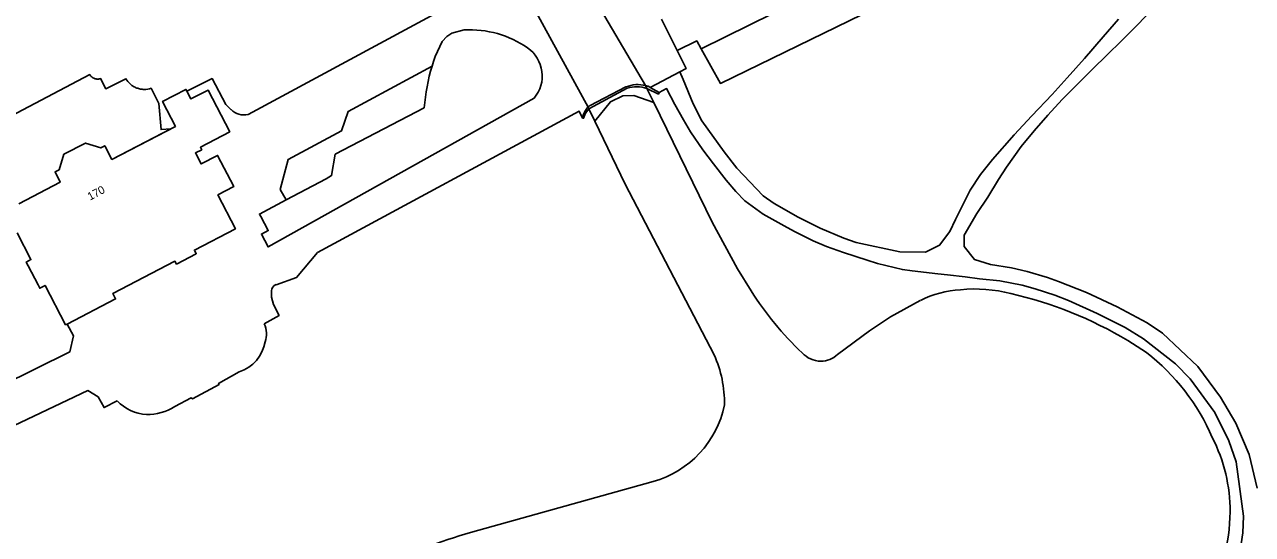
# Model space of a CAD drawing. Extents: x 162074 to 163034, y 381824 to 382557.
# Drawn here: x 162697.9 to 162851.4, y 382390.5 to 382454.2 of the extents above; entities that cross this region are included whole.
import ezdxf

# ---------------------------------------------------------------- set-up
doc = ezdxf.new("R2010")
doc.units = 0
for name, color, linetype in [('IMGEO_Dek', 7, 'Continuous'), ('IMGEO_Erf', 7, 'Continuous'), ('IMGEO_Groenvoorziening', 7, 'Continuous'), ('IMGEO_Meer_plas_ven_vijver', 7, 'Continuous'), ('IMGEO_Muur', 7, 'Continuous'), ('IMGEO_Pand', 7, 'Continuous'), ('IMGEO_Pand_nummerreeks', 7, 'Continuous'), ('IMGEO_Pand_overbouw', 7, 'Continuous'), ('IMGEO_Parkeervlak_open', 7, 'Continuous'), ('IMGEO_Rijbaan_lokaal_open', 7, 'Continuous'), ('IMGEO_Voetpad_gesloten', 7, 'Continuous')]:
    doc.layers.add(name, color=color, linetype=linetype)

msp = doc.modelspace()

# ---------------------------------------------------------------- linework, layer by layer
at = {"layer": 'IMGEO_Dek'}
for points in [[(162775.7, 382446.25), (162775.55, 382446.61), (162767.16, 382460.86)], [(162766.58, 382460.5), (162761.95, 382458.07), (162760.85, 382457.74), (162760.95, 382457.5), (162768.35, 382443.91), (162768.43, 382443.73), (162768.45, 382443.7), (162773.25, 382446.29)]]:
    msp.add_lwpolyline(points, dxfattribs=at)
msp.add_arc((162774.42, 382442.1), 4.35, 72.8461, 105.5631, dxfattribs=at)
at = {"layer": 'IMGEO_Erf'}
msp.add_lwpolyline([(162769.19, 382442.15), (162768.45, 382443.7)], dxfattribs=at)
at = {"layer": 'IMGEO_Groenvoorziening'}
msp.add_lwpolyline([(162775.7, 382446.25), (162776.57, 382444.48)], dxfattribs=at)
at = {"layer": 'IMGEO_Meer_plas_ven_vijver'}
for points in [[(162776.57, 382444.48), (162774.08, 382445.37), (162772.72, 382445.31), (162771.15, 382444.56), (162769.19, 382442.15)], [(162788.73, 382420.93), (162787.05, 382423.71), (162783.87, 382429.53), (162776.57, 382444.48)], [(162769.19, 382442.15), (162772.98, 382434.26), (162784.11, 382412.94)], [(162809.88, 382419.74), (162806.17, 382417.67), (162803.51, 382415.93), (162799.52, 382412.98)], [(162838.14, 382413.21), (162835.8, 382414.72)], [(162776.5, 382397.1), (162753.67, 382390.72)]]:
    msp.add_lwpolyline(points, dxfattribs=at)
for centre, radius, start, end in [((162823.4, 382442.94), 41.06, 212.4012, 226.4379), ((162815.73, 382407.93), 13.18, 93.6711, 116.3286), ((162816.69, 382403.25), 17.92, 75.4416, 95.7902), ((162809.96, 382371.56), 50.31, 59.0909, 77.0913), ((162797.59, 382415.59), 3.46, 224.0833, 267.5427), ((162821.88, 382392.12), 26.63, 23.1448, 52.3643), ((162770.79, 382406.92), 14.61, 359.0136, 24.3326), ((162797.43, 382415.12), 2.99, 270.3, 314.4103), ((162773.08, 382409.22), 12.59, 285.747, 348.308), ((162828.15, 382393.28), 20.46, 0.0199, 27.0708), ((162826.5, 382393.48), 22.1, 329.4165, 359.5048), ((162768.72, 382337.01), 55.78, 105.653, 117.9106)]:
    msp.add_arc(centre, radius, start, end, dxfattribs=at)
at = {"layer": 'IMGEO_Muur'}
for points in [[(162768.35, 382443.91), (162768.45, 382443.7), (162773.25, 382446.29)], [(162768.62, 382444.13), (162773.09, 382446.43)], [(162775.7, 382446.25), (162775.55, 382446.61)], [(162775.55, 382446.61), (162775.7, 382446.25)], [(162777.24, 382445.72), (162777.15, 382445.54), (162775.7, 382446.25)], [(162776.12, 382446.38), (162775.96, 382446.47)], [(162777.24, 382445.72), (162776.12, 382446.38)], [(162768.35, 382443.91), (162768.45, 382443.7)], [(162768.45, 382443.7), (162768.04, 382443.16), (162767.8, 382442.52), (162767.67, 382442.54)]]:
    msp.add_lwpolyline(points, dxfattribs=at)
for centre, radius, start, end in [((162774.58, 382442.86), 3.87, 75.4391, 112.5632), ((162774.42, 382442.1), 4.35, 72.8461, 105.5631), ((162774.52, 382442.7), 4.04, 69.1085, 75.2716), ((162769.99, 382442.24), 2.34, 134.439, 172.4981), ((162769.89, 382442.36), 2.18, 125.5358, 134.784)]:
    msp.add_arc(centre, radius, start, end, dxfattribs=at)
at = {"layer": 'IMGEO_Pand'}
for points in [[(162697.2, 382431.83), (162702.4, 382434.54), (162701.74, 382435.82), (162702.24, 382436.08), (162702.85, 382438.01), (162705.55, 382439.41), (162707.45, 382438.81), (162707.96, 382439.08), (162708.85, 382437.37), (162716.79, 382441.5), (162715.17, 382444.62), (162718.09, 382446.13), (162718.2, 382445.92)], [(162718.2, 382445.92), (162718.71, 382444.93), (162720.86, 382446.05), (162723.58, 382440.82), (162719.9, 382438.9), (162720.07, 382438.58), (162719.28, 382438.18), (162720, 382436.8), (162722.05, 382437.87), (162724.08, 382433.97), (162722.09, 382432.94), (162724.29, 382428.71), (162719.15, 382426.04), (162719.39, 382425.57), (162716.92, 382424.28), (162716.73, 382424.64), (162708.95, 382420.6), (162709.3, 382419.93), (162703.25, 382416.79)], [(162703.25, 382416.79), (162703.06, 382416.69), (162700.49, 382421.61), (162699.82, 382421.26), (162699.61, 382421.67), (162698.39, 382424.08), (162698.15, 382424.54), (162698.73, 382424.85), (162697, 382428.18)]]:
    msp.add_lwpolyline(points, dxfattribs=at)
at = {"layer": 'IMGEO_Pand_overbouw'}
msp.add_lwpolyline([(162697.2, 382431.83), (162702.4, 382434.54), (162701.74, 382435.82), (162702.24, 382436.08), (162702.85, 382438.01), (162705.55, 382439.41), (162707.45, 382438.81), (162707.96, 382439.08), (162708.85, 382437.37), (162716.21, 382441.19), (162714.99, 382441.11), (162714.72, 382444.38), (162713.74, 382446.26), (162713.54, 382446.2), (162713.32, 382446.16), (162713.1, 382446.13), (162712.87, 382446.13), (162712.76, 382446.13), (162712.64, 382446.14), (162712.53, 382446.15), (162712.41, 382446.17), (162712.3, 382446.19), (162712.18, 382446.22), (162712.07, 382446.26), (162711.96, 382446.3), (162711.85, 382446.34), (162711.74, 382446.39), (162711.63, 382446.45), (162711.53, 382446.5), (162711.43, 382446.57), (162711.33, 382446.63), (162711.24, 382446.7), (162711.15, 382446.78), (162710.99, 382446.93), (162710.84, 382447.1), (162710.71, 382447.28), (162710.59, 382447.46), (162708.08, 382446.21), (162707.44, 382447.48), (162707.35, 382447.46), (162707.26, 382447.43), (162707.16, 382447.42), (162707.07, 382447.42), (162706.97, 382447.42), (162706.87, 382447.43), (162706.77, 382447.45), (162706.67, 382447.48), (162706.58, 382447.52), (162706.48, 382447.57), (162706.4, 382447.62), (162706.32, 382447.68), (162706.25, 382447.75), (162706.18, 382447.82), (162706.12, 382447.89), (162706.07, 382447.97), (162695.42, 382442.35)], dxfattribs=at)
at = {"layer": 'IMGEO_Parkeervlak_open'}
for points in [[(162782.47, 382451.21), (162784.89, 382446.87), (162826.75, 382467.3), (162824.42, 382472.01)], [(162730.63, 382432.31), (162735.61, 382434.96), (162736.3, 382435.35), (162736.74, 382438.02), (162747.88, 382443.82)]]:
    msp.add_lwpolyline(points, dxfattribs=at)
msp.add_arc((162772.82, 382441.82), 25.02, 163.2051, 175.4127, dxfattribs=at)
at = {"layer": 'IMGEO_Rijbaan_lokaal_open'}
for points in [[(162782.47, 382451.21), (162797.43, 382458.63), (162821.11, 382470.37), (162823.07, 382471.34), (162824.42, 382472.01)], [(162775.55, 382446.61), (162767.16, 382460.86)], [(162767.16, 382460.86), (162775.55, 382446.61)], [(162760.27, 382457.73), (162750.81, 382456.43), (162725.87, 382442.98)], [(162760.95, 382457.5), (162768.35, 382443.91)], [(162768.35, 382443.91), (162760.95, 382457.5)], [(162777.55, 382454.89), (162779.49, 382450.97)], [(162752.88, 382453.56), (162751.34, 382453.14), (162750.69, 382452.73), (162750.1, 382452.12), (162749.23, 382450.24), (162749.04, 382449.62), (162748.87, 382449.05)], [(162779.49, 382450.97), (162781.93, 382452.19), (162782.47, 382451.21)], [(162779.49, 382450.97), (162779.98, 382449.98), (162780.6, 382448.72), (162779.82, 382448.31)], [(162748.87, 382449.05), (162738.38, 382443.38), (162737.54, 382440.94), (162730.89, 382437.38), (162729.89, 382433.59), (162730.63, 382432.31)], [(162723.75, 382443.59), (162723.08, 382444.22), (162721.37, 382447.47), (162718.2, 382445.92)], [(162779.82, 382448.31), (162776.12, 382446.38)], [(162730.63, 382432.31), (162727.29, 382430.53), (162727.44, 382430.25), (162728.39, 382428.48), (162727.54, 382428.03), (162728.36, 382426.42), (162761.62, 382445.05)], [(162767.67, 382442.54), (162767.25, 382443.4), (162734.56, 382425.74), (162731.93, 382422.62), (162729.38, 382421.71)], [(162728.8, 382420.92), (162728.81, 382420.16), (162729.06, 382419.24), (162729.73, 382417.87), (162727.88, 382416.82)], [(162703.25, 382416.79), (162704.04, 382415.31), (162703.58, 382413.31), (162677.71, 382400.53), (162676.39, 382400.82), (162675.17, 382402.24), (162674.14, 382404.18)], [(162724.77, 382410.8), (162722.18, 382409.37), (162722.25, 382409.24), (162718.9, 382407.45), (162718.75, 382407.54), (162716.69, 382406.48)], [(162709.51, 382407.18), (162707.86, 382406.34), (162707.11, 382407.68), (162705.84, 382408.47), (162679.67, 382396.05)]]:
    msp.add_lwpolyline(points, dxfattribs=at)
for centre, radius, start, end in [((162753.56, 382440.93), 12.65, 55.0959, 93.0974), ((162758.37, 382447.81), 4.26, 319.6029, 55.1495), ((162725.37, 382445.25), 2.32, 225.4847, 282.2175), ((162729.64, 382420.91), 0.843, 108.0788, 178.9786), ((162725.18, 382415.52), 2.99, 341.1497, 25.7669), ((162723.18, 382415.45), 4.91, 288.8789, 349.5378), ((162713.54, 382411.03), 5.57, 223.7539, 266.1573), ((162713.27, 382411.77), 6.3, 269.066, 302.9321)]:
    msp.add_arc(centre, radius, start, end, dxfattribs=at)
at = {"layer": 'IMGEO_Voetpad_gesloten'}
for points in [[(162851.97, 382396.28), (162850.96, 382400.47), (162849.3, 382404.38), (162847.39, 382407.65), (162844.55, 382411.47), (162840.13, 382415.64), (162838.21, 382416.94), (162834.5, 382418.95), (162830.63, 382420.73), (162827.13, 382422.12), (162825.76, 382422.61), (162823.25, 382423.37), (162821.27, 382423.81), (162818.65, 382424.22), (162816.63, 382424.86), (162815.34, 382426.5), (162815.36, 382427.9), (162816.94, 382430.6), (162818.31, 382432.67), (162819.66, 382434.85), (162820.65, 382436.4), (162822.5, 382438.97), (162824.11, 382440.96), (162825.83, 382442.92), (162827.62, 382444.85), (162829.48, 382446.75), (162831.37, 382448.63), (162833.26, 382450.5), (162834.97, 382452.17), (162837.01, 382454.19), (162838.82, 382456.07)], [(162779.82, 382448.31), (162780.26, 382447.35), (162781.49, 382444.33), (162782.58, 382442.2), (162785.35, 382438.32), (162786.94, 382436.28), (162790.24, 382432.82), (162791.6, 382431.85), (162794.6, 382430.16), (162797.36, 382428.78), (162800.34, 382427.51), (162801.87, 382426.98), (162807.32, 382425.81), (162810.54, 382425.78), (162812.28, 382426.63), (162813.58, 382428.35), (162814.26, 382429.86), (162816.11, 382433.54), (162817.41, 382435.48), (162818.92, 382437.38), (162821.61, 382440.44), (162823.82, 382442.81), (162826.34, 382445.49), (162828.23, 382447.56), (162830.38, 382449.99), (162832.74, 382452.7), (162834.64, 382454.91)], [(162849.61, 382386.8), (162850.19, 382390.68), (162850.27, 382392.76), (162849.35, 382399.54), (162848.45, 382402.19), (162846.7, 382405.71), (162843.62, 382409.93), (162841.78, 382411.81), (162837.76, 382414.95), (162835.46, 382416.34), (162831.98, 382418.1), (162828.41, 382419.71), (162826.69, 382420.41), (162824.23, 382421.21), (162822.61, 382421.63), (162819.8, 382422.18), (162817.28, 382422.46), (162815.47, 382422.67), (162813.27, 382422.95), (162812.06, 382423.08), (162808.84, 382423.42), (162807.65, 382423.6), (162804.51, 382424.37), (162803.24, 382424.76), (162800.26, 382425.72), (162798.17, 382426.49), (162796.47, 382427.21), (162794.15, 382428.37), (162792.85, 382429.06), (162790.24, 382430.52), (162787.96, 382432.19), (162786.83, 382433.34), (162785.63, 382434.77), (162784.02, 382436.8), (162782.68, 382438.58), (162781.15, 382440.83), (162780.27, 382442.3), (162779.2, 382444.24), (162778.17, 382446.22), (162777.24, 382445.72)]]:
    msp.add_lwpolyline(points, dxfattribs=at)

# ---------------------------------------------------------------- texts
at = {"layer": 'IMGEO_Pand_nummerreeks'}
msp.add_text('170', height=1, rotation=28.3729, dxfattribs=at).set_placement((162706.12, 382432.21))

doc.saveas('drawing.dxf')
